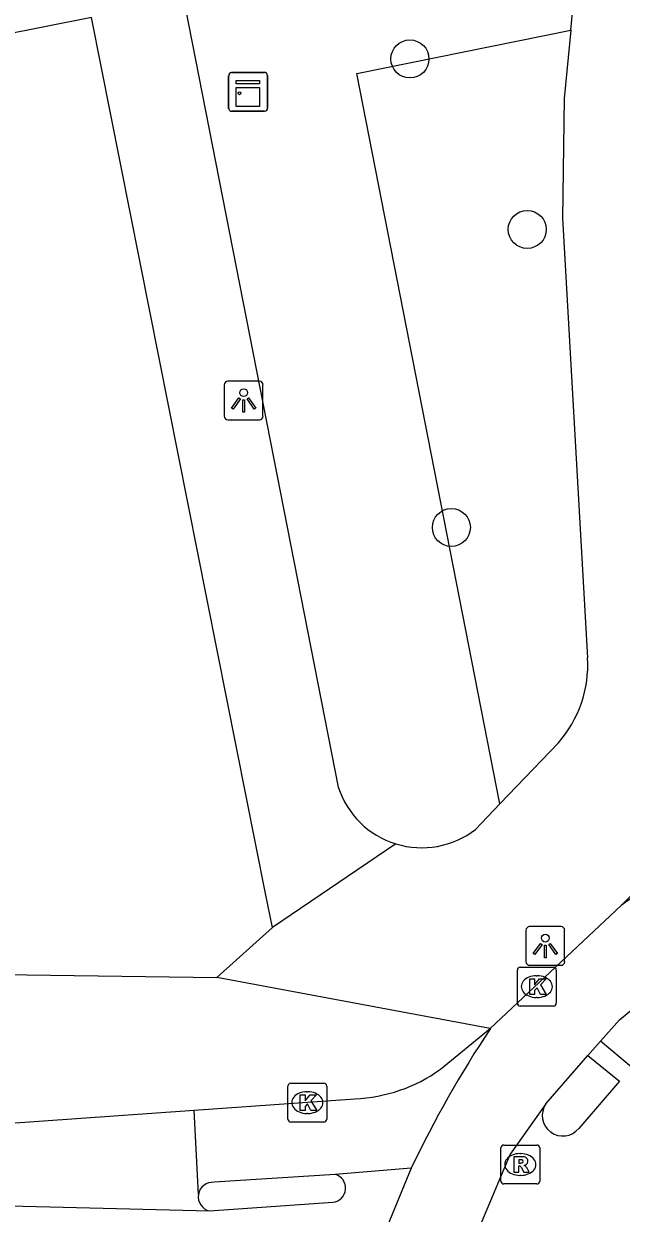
# Model space of a CAD drawing. Extents: x 163686 to 164493, y 382719 to 383870.
# Drawn here: x 164246.19 to 164261.58, y 383367.98 to 383398.6 of the extents above; entities that cross this region are included whole.
import ezdxf

# ---------------------------------------------------------------- set-up
doc = ezdxf.new("R2010")
doc.units = 0
for name, color, linetype in [('IMGEO_Boom', 7, 'Continuous'), ('IMGEO_Fietspad_open', 7, 'Continuous'), ('IMGEO_Groenvoorziening', 7, 'Continuous'), ('IMGEO_Kast', 7, 'Continuous'), ('IMGEO_Kolk', 7, 'Continuous'), ('IMGEO_Lichtpunt', 7, 'Continuous'), ('IMGEO_Rijbaan_lokaal_gesloten', 7, 'Continuous'), ('IMGEO_Rijbaan_lokaal_open', 7, 'Continuous'), ('IMGEO_Rioolput', 7, 'Continuous'), ('IMGEO_Voetpad_open', 7, 'Continuous')]:
    doc.layers.add(name, color=color, linetype=linetype)

msp = doc.modelspace()

# ---------------------------------------------------------------- linework, layer by layer
at = {"layer": 'IMGEO_Boom'}
for centre in [(164256.136, 383397.691), (164259.157, 383393.3), (164257.203, 383385.63)]:
    msp.add_circle(centre, 0.489, dxfattribs=at)
at = {"layer": 'IMGEO_Fietspad_open'}
for points in [[(164261.576, 383375.901), (164262.024, 383376.347)], [(164256.921, 383371.68), (164258.206, 383372.727)], [(164250.578, 383370.63), (164254.719, 383370.924)], [(164254.211, 383368.974), (164251.093, 383368.772)]]:
    msp.add_lwpolyline(points, dxfattribs=at)
for centre, radius, start, end in [((164254.571, 383374.939), 4.017, 272.1048, 305.7924), ((164251.06, 383368.399), 0.374, 85.0098, 170.9766)]:
    msp.add_arc(centre, radius, start, end, dxfattribs=at)
at = {"layer": 'IMGEO_Groenvoorziening'}
msp.add_lwpolyline([(164258.452, 383378.512), (164254.765, 383397.318), (164260.277, 383398.431)], dxfattribs=at)
at = {"layer": 'IMGEO_Kast'}
for p, q in [((164251.544, 383397.343), (164252.385, 383397.343)), ((164252.385, 383397.343), (164251.544, 383397.343)), ((164252.469, 383397.268), (164252.469, 383396.427)), ((164252.469, 383396.427), (164252.469, 383397.268)), ((164251.469, 383396.418), (164251.469, 383397.259)), ((164251.469, 383397.259), (164251.469, 383396.418)), ((164252.394, 383396.343), (164251.553, 383396.343)), ((164251.553, 383396.343), (164252.394, 383396.343))]:
    msp.add_line(p, q, dxfattribs=at)
for points in [[(164251.664, 383397.133), (164252.264, 383397.133), (164252.264, 383397.048), (164251.664, 383397.048), (164251.664, 383397.133)], [(164251.664, 383396.958), (164252.264, 383396.958), (164252.264, 383396.469), (164251.664, 383396.469), (164251.664, 383396.958)]]:
    msp.add_lwpolyline(points, dxfattribs=at)
msp.add_circle((164251.748, 383396.807), 0.0377, dxfattribs=at)
for centre, start, end in [((164251.547, 383397.265), 92.4484, 184.2845), ((164251.547, 383397.265), 92.4484, 184.2845), ((164252.391, 383397.265), 2.4484, 94.2845), ((164252.391, 383397.265), 2.4484, 94.2845), ((164251.547, 383396.421), 182.4484, 274.2845), ((164251.547, 383396.421), 182.4484, 274.2845), ((164252.391, 383396.421), 272.4484, 4.2845), ((164252.391, 383396.421), 272.4484, 4.2845)]:
    msp.add_arc(centre, 0.0779, start, end, dxfattribs=at)
at = {"layer": 'IMGEO_Kolk'}
for p, q in [((164258.977, 383374.31), (164259.829, 383374.31)), ((164258.902, 383373.384), (164258.902, 383374.236)), ((164259.39, 383374.09), (164259.415, 383374.09)), ((164259.903, 383374.236), (164259.903, 383373.384)), ((164259.413, 383373.53), (164259.388, 383373.53)), ((164259.829, 383373.31), (164258.977, 383373.31)), ((164252.993, 383370.398), (164252.993, 383371.25)), ((164253.068, 383371.324), (164253.92, 383371.324)), ((164253.994, 383371.25), (164253.994, 383370.398)), ((164253.481, 383371.104), (164253.506, 383371.104)), ((164253.92, 383370.324), (164253.068, 383370.324)), ((164253.504, 383370.544), (164253.479, 383370.544))]:
    msp.add_line(p, q, dxfattribs=at)
for points in [[(164258.977, 383374.31), (164259.829, 383374.31)], [(164258.902, 383373.384), (164258.902, 383374.236)], [(164259.223, 383374.01), (164259.346, 383374.01), (164259.346, 383373.859), (164259.476, 383374.01), (164259.64, 383374.01), (164259.494, 383373.859), (164259.647, 383373.61), (164259.495, 383373.61), (164259.41, 383373.774), (164259.346, 383373.707), (164259.346, 383373.61), (164259.223, 383373.61), (164259.223, 383374.01)], [(164259.903, 383374.236), (164259.903, 383373.384)], [(164259.829, 383373.31), (164258.977, 383373.31)], [(164252.993, 383370.398), (164252.993, 383371.25)], [(164253.068, 383371.324), (164253.92, 383371.324)], [(164253.994, 383371.25), (164253.994, 383370.398)], [(164253.314, 383371.024), (164253.437, 383371.024), (164253.437, 383370.873), (164253.567, 383371.024), (164253.731, 383371.024), (164253.585, 383370.873), (164253.738, 383370.624), (164253.586, 383370.624), (164253.501, 383370.788), (164253.437, 383370.721), (164253.437, 383370.624), (164253.314, 383370.624), (164253.314, 383371.024)], [(164253.92, 383370.324), (164253.068, 383370.324)]]:
    msp.add_lwpolyline(points, dxfattribs=at)
for centre, start, end in [((164258.979, 383374.234), 91.552, 178.448), ((164258.979, 383374.234), 91.552, 178.448), ((164259.827, 383374.234), 1.552, 88.448), ((164259.827, 383374.234), 1.552, 88.448), ((164258.979, 383373.386), 181.552, 268.448), ((164258.979, 383373.386), 181.552, 268.448), ((164259.827, 383373.386), 271.552, 358.448), ((164259.827, 383373.386), 271.552, 358.448), ((164253.07, 383371.248), 91.552, 178.448), ((164253.07, 383371.248), 91.552, 178.448), ((164253.918, 383371.248), 1.552, 88.448), ((164253.918, 383371.248), 1.552, 88.448), ((164253.07, 383370.4), 181.552, 268.448), ((164253.07, 383370.4), 181.552, 268.448), ((164253.918, 383370.4), 271.552, 358.448), ((164253.918, 383370.4), 271.552, 358.448)]:
    msp.add_arc(centre, 0.0765, start, end, dxfattribs=at)
for centre, major_axis, ratio, start_param, end_param in [((164259.389, 383373.81), (-0.387, 0.002), 0.722429, 4.712389, 7.853982), ((164259.414, 383373.81), (-0.39, 0.002), 0.717154, 1.570796, 4.712389), ((164253.48, 383370.824), (-0.387, 0.002), 0.722429, 4.712389, 7.853982), ((164253.505, 383370.824), (-0.39, 0.002), 0.717154, 1.570796, 4.712389)]:
    msp.add_ellipse(centre, major_axis=major_axis, ratio=ratio, start_param=start_param, end_param=end_param, dxfattribs=at)
at = {"layer": 'IMGEO_Lichtpunt'}
for p, q in [((164251.357, 383389.301), (164251.357, 383388.494)), ((164251.357, 383389.301), (164251.357, 383388.494)), ((164252.259, 383389.396), (164251.451, 383389.396)), ((164252.259, 383389.396), (164251.451, 383389.396)), ((164252.353, 383388.494), (164252.353, 383389.301)), ((164252.353, 383388.494), (164252.353, 383389.301)), ((164251.451, 383388.4), (164252.259, 383388.4)), ((164251.451, 383388.4), (164252.259, 383388.4)), ((164259.124, 383375.259), (164259.124, 383374.452)), ((164259.124, 383375.259), (164259.124, 383374.452)), ((164260.026, 383375.354), (164259.218, 383375.354)), ((164260.026, 383375.354), (164259.218, 383375.354)), ((164260.12, 383374.452), (164260.12, 383375.259)), ((164260.12, 383374.452), (164260.12, 383375.259)), ((164259.218, 383374.358), (164260.026, 383374.358)), ((164259.218, 383374.358), (164260.026, 383374.358))]:
    msp.add_line(p, q, dxfattribs=at)
for points in [[(164251.731, 383388.965), (164251.77, 383388.937), (164251.582, 383388.675), (164251.544, 383388.702), (164251.731, 383388.965)], [(164251.833, 383388.917), (164251.88, 383388.917), (164251.88, 383388.595), (164251.833, 383388.595), (164251.833, 383388.917)], [(164251.943, 383388.937), (164251.981, 383388.964), (164252.168, 383388.702), (164252.129, 383388.674), (164251.943, 383388.937)], [(164259.498, 383374.923), (164259.537, 383374.895), (164259.349, 383374.633), (164259.311, 383374.66), (164259.498, 383374.923)], [(164259.71, 383374.895), (164259.748, 383374.922), (164259.935, 383374.66), (164259.896, 383374.632), (164259.71, 383374.895)], [(164259.6, 383374.875), (164259.647, 383374.875), (164259.647, 383374.553), (164259.6, 383374.553), (164259.6, 383374.875)]]:
    msp.add_lwpolyline(points, dxfattribs=at)
for centre in [(164251.856, 383389.099), (164259.623, 383375.057)]:
    msp.add_circle(centre, 0.0994, dxfattribs=at)
for centre, start, end in [((164251.451, 383389.301), 90, 180), ((164251.451, 383389.301), 90, 180), ((164252.259, 383389.301), 0, 90), ((164252.259, 383389.301), 0, 90), ((164251.451, 383388.494), 180, 270), ((164251.451, 383388.494), 180, 270), ((164252.259, 383388.494), 270, 0), ((164252.259, 383388.494), 270, 360), ((164259.218, 383375.259), 90, 180), ((164259.218, 383375.259), 90, 180), ((164260.026, 383375.259), 0, 90), ((164260.026, 383375.259), 0, 90), ((164259.218, 383374.452), 180, 270), ((164259.218, 383374.452), 180, 270), ((164260.026, 383374.452), 270, 0), ((164260.026, 383374.452), 270, 360)]:
    msp.add_arc(centre, 0.0946, start, end, dxfattribs=at)
at = {"layer": 'IMGEO_Rijbaan_lokaal_gesloten'}
for points in [[(164261.576, 383375.901), (164258.206, 383372.727)], [(164261.042, 383372.403), (164261.528, 383372.958), (164263.409, 383374.505)], [(164264.049, 383373.68), (164262.449, 383372.449), (164261.84, 383371.739), (164261.042, 383372.403)], [(164261.042, 383372.403), (164260.719, 383372.034)], [(164259.633, 383370.789), (164260.719, 383372.034)], [(164260.719, 383372.034), (164261.528, 383371.375), (164260.484, 383370.159)], [(164259.633, 383370.789), (164258.713, 383369.5), (164257.679, 383367.035), (164257.121, 383365.259), (164256.713, 383363.447), (164256.63, 383362.617), (164256.561, 383361.703), (164256.602, 383359.713), (164256.834, 383357.391), (164257.232, 383355.086), (164257.658, 383353.813), (164258.15, 383352.769)], [(164256.17, 383369.132), (164254.211, 383368.974)], [(164256.17, 383369.132), (164255.608, 383367.782), (164254.989, 383365.813), (164254.539, 383363.822), (164254.438, 383362.809), (164254.359, 383361.763), (164254.404, 383359.569), (164254.652, 383357.103), (164255.064, 383354.712)], [(164243.778, 383368.218), (164250.976, 383368.034)], [(164250.976, 383368.034), (164254.155, 383368.257)]]:
    msp.add_lwpolyline(points, dxfattribs=at)
for centre, radius, start, end in [((164272.501, 383360.591), 18.809, 112.9532, 125.5104), ((164282.061, 383356.843), 28.659, 146.3418, 154.6087), ((164260.073, 383370.494), 0.53, 146.1784, 320.7961), ((164254.114, 383368.621), 0.366, 276.438, 74.6302)]:
    msp.add_arc(centre, radius, start, end, dxfattribs=at)
at = {"layer": 'IMGEO_Rijbaan_lokaal_open'}
for points in [[(164239.578, 383369.869), (164239.78, 383369.865), (164250.578, 383370.63)], [(164250.691, 383368.458), (164250.578, 383370.63)]]:
    msp.add_lwpolyline(points, dxfattribs=at)
msp.add_arc((164251.061, 383368.399), 0.375, 170.9394, 256.8762, dxfattribs=at)
at = {"layer": 'IMGEO_Rioolput'}
for p, q in [((164258.552, 383369.73), (164259.404, 383369.73)), ((164258.477, 383368.804), (164258.477, 383369.656)), ((164258.965, 383369.51), (164258.99, 383369.51)), ((164259.478, 383369.656), (164259.478, 383368.804)), ((164258.988, 383368.95), (164258.963, 383368.95)), ((164259.404, 383368.73), (164258.552, 383368.73))]:
    msp.add_line(p, q, dxfattribs=at)
for points in [[(164258.552, 383369.73), (164259.404, 383369.73)], [(164258.477, 383368.804), (164258.477, 383369.656)], [(164259.066, 383369.428), (164258.814, 383369.43), (164258.814, 383369.03)], [(164259.478, 383369.656), (164259.478, 383368.804)], [(164258.814, 383369.03), (164258.938, 383369.03), (164258.938, 383369.192), (164258.949, 383369.192)], [(164258.992, 383369.349), (164258.938, 383369.349), (164258.938, 383369.268)], [(164258.938, 383369.268), (164258.99, 383369.268)], [(164258.996, 383369.163), (164259.067, 383369.03), (164259.207, 383369.03), (164259.142, 383369.156)], [(164259.404, 383368.73), (164258.552, 383368.73)]]:
    msp.add_lwpolyline(points, dxfattribs=at)
for centre, radius, start, end in [((164258.554, 383369.654), 0.0765, 91.552, 178.448), ((164258.554, 383369.654), 0.0765, 91.552, 178.448), ((164259.402, 383369.654), 0.0765, 1.552, 88.448), ((164259.402, 383369.654), 0.0765, 1.552, 88.448), ((164259.065, 383369.318), 0.109, 350.3612, 89.416), ((164258.948, 383369.139), 0.0533, 26.0293, 88.6989), ((164258.974, 383369.457), 0.19, 274.7715, 282.9687), ((164258.998, 383369.253), 0.0964, 77.0061, 93.1865), ((164259.012, 383369.31), 0.0378, 276.6634, 79.6772), ((164259.063, 383369.318), 0.112, 277.5842, 350.9817), ((164259.047, 383369.103), 0.108, 29.5134, 73.7905), ((164258.554, 383368.806), 0.0765, 181.552, 268.448), ((164258.554, 383368.806), 0.0765, 181.552, 268.448), ((164259.402, 383368.806), 0.0765, 271.552, 358.448), ((164259.402, 383368.806), 0.0765, 271.552, 358.448)]:
    msp.add_arc(centre, radius, start, end, dxfattribs=at)
for centre, major_axis, ratio, start_param, end_param in [((164258.964, 383369.23), (-0.387, 0.002), 0.722429, 4.712389, 7.853982), ((164258.989, 383369.23), (-0.39, 0.002), 0.717154, 1.570796, 4.712389)]:
    msp.add_ellipse(centre, major_axis=major_axis, ratio=ratio, start_param=start_param, end_param=end_param, dxfattribs=at)
at = {"layer": 'IMGEO_Voetpad_open'}
for points in [[(164247.935, 383398.76), (164240.795, 383397.342), (164234.04, 383397.673), (164232.378, 383400.22), (164234.353, 383402.193), (164241.927, 383400.88), (164247.301, 383401.951)], [(164260.277, 383398.431), (164260.57, 383401.549)], [(164250.267, 383399.47), (164254.291, 383378.947)], [(164252.599, 383375.33), (164252.415, 383376.207), (164247.935, 383398.76)], [(164260.277, 383398.431), (164260.111, 383396.672), (164260.063, 383393.593), (164260.71, 383382.273)], [(164046.535, 383386.922), (164105.982, 383376.297), (164210.113, 383374.375), (164210.163, 383374.623), (164251.166, 383374.041)], [(164259.958, 383380.086), (164258.452, 383378.512)], [(164257.825, 383377.857), (164258.452, 383378.512)], [(164255.775, 383377.484), (164252.599, 383375.33)], [(164251.166, 383374.041), (164252.599, 383375.33)], [(164258.206, 383372.727), (164251.166, 383374.041)]]:
    msp.add_lwpolyline(points, dxfattribs=at)
for centre, radius, start, end in [((164257.675, 383382.094), 3.04, 318.6697, 3.3792), ((164256.438, 383379.641), 2.257, 197.9129, 252.9036), ((164256.441, 383379.642), 2.258, 252.8377, 307.7867)]:
    msp.add_arc(centre, radius, start, end, dxfattribs=at)

doc.saveas('drawing.dxf')
